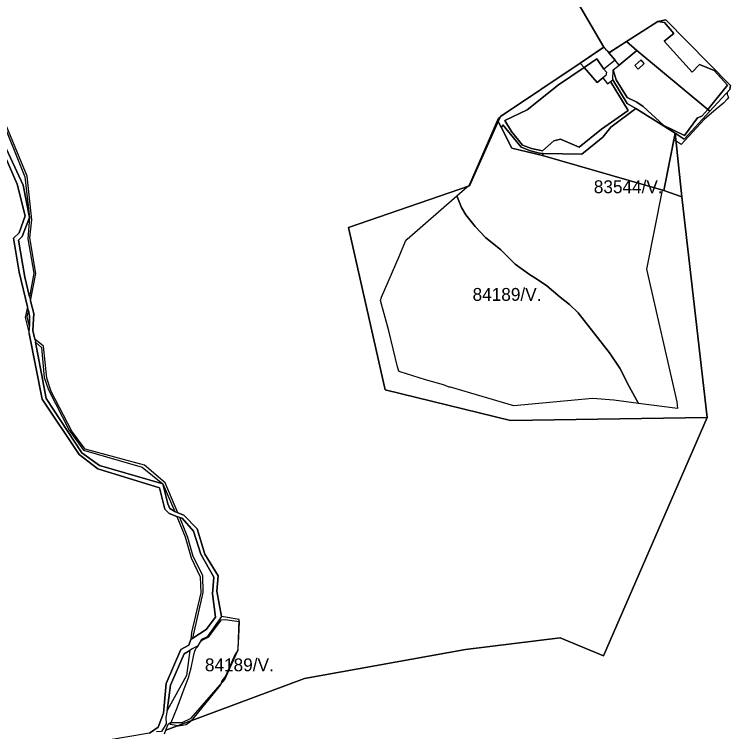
# Model space of a CAD drawing. Extents: x -477304 to -465429, y -1159113 to -1149210.
# Drawn here: x -470157 to -469322, y -1152743 to -1151906 of the extents above; entities that cross this region are included whole.
import ezdxf

# ---------------------------------------------------------------- set-up
doc = ezdxf.new("R2010")
doc.units = 0
for name, color, linetype in [('BPEJ_s', 7, 'Continuous'), ('PUPFL_s', 7, 'Continuous'), ('trav_porost_s', 7, 'Continuous'), ('voda_s', 7, 'Continuous')]:
    doc.layers.add(name, color=color, linetype=linetype)

msp = doc.modelspace()

# ---------------------------------------------------------------- linework, layer by layer
at = {"layer": 'BPEJ_s'}
for points in [[(-469406.57, -1151914.56), (-469397.19, -1151912.59), (-469321.67, -1151989.35), (-469322.78, -1151994.04), (-469325.81, -1151997.36), (-469325.64, -1152000), (-469324.07, -1152003.08), (-469324.92, -1152003.93), (-469324.92, -1152004.99), (-469325.29, -1152005.09), (-469325.77, -1152005.21), (-469330.01, -1152010.08), (-469338.41, -1152016.77), (-469352.71, -1152028.96), (-469379.43, -1152058.23), (-469385.37, -1152054.41), (-469385.6, -1152054.3), (-469388.13, -1152052.99), (-469399.65, -1152111.78), (-469401.71, -1152111.19), (-469419.73, -1152203.51), (-469384.52, -1152358.13), (-469383.51, -1152365.85), (-469429.31, -1152359.99), (-469458.12, -1152356.22), (-469482.93, -1152354.1), (-469574.56, -1152363.01), (-469648.37, -1152340.95), (-469650.07, -1152340.95), (-469656.43, -1152338.41), (-469677.64, -1152332.68), (-469707.33, -1152323.35), (-469708.6, -1152322.29), (-469710.09, -1152317.2), (-469720.48, -1152275.41), (-469730.24, -1152240.21), (-469728.96, -1152235.96), (-469708.25, -1152188.52), (-469700.76, -1152170.64), (-469698.85, -1152168.52), (-469640.94, -1152117.83), (-469629.04, -1152107.48), (-469626.31, -1152105.1), (-469592.37, -1152027.26), (-469589.83, -1152024.93), (-469589.45, -1152024.8), (-469534.06, -1151987.81), (-469511.86, -1151972.98), (-469470.36, -1151944.73), (-469470.16, -1151944.89), (-469469.73, -1151944.6), (-469467.59, -1151947), (-469463.04, -1151950.74), (-469443.31, -1151938.1), (-469406.57, -1151914.56)], [(-469915.61, -1152612.22), (-469911.43, -1152612.02), (-469911.15, -1152612.01), (-469895.11, -1152614.24), (-469894.76, -1152614.29), (-469895.65, -1152632.15), (-469896.31, -1152645.31), (-469896.94, -1152648.49), (-469899.91, -1152653.37), (-469910.94, -1152677.97), (-469914.98, -1152683.53), (-469916.36, -1152687.29), (-469916.67, -1152688.15), (-469950.99, -1152730.03), (-469952.3, -1152731.63), (-469956.75, -1152734.81), (-469961, -1152735.66), (-469966.09, -1152736.3), (-469967.02, -1152735.99), (-469968.63, -1152735.45), (-469975.01, -1152734.57), (-469974.08, -1152732.15), (-469967.43, -1152714.85), (-469959.03, -1152693), (-469953.57, -1152678.82), (-469952.72, -1152675.23), (-469951.07, -1152668.25), (-469948.06, -1152655.16), (-469946.57, -1152648.7), (-469946.35, -1152648.22), (-469945.3, -1152645.94), (-469942.97, -1152643.61), (-469940.42, -1152638.52), (-469938.09, -1152635.98), (-469930.45, -1152632.16), (-469922.82, -1152621.91), (-469915.61, -1152612.22)]]:
    msp.add_lwpolyline(points, dxfattribs=at)
for points in [[(-469429.31, -1152359.99), (-469440.07, -1152340.27), (-469451.12, -1152319.11), (-469463, -1152301.08), (-469499.48, -1152254.21), (-469509.66, -1152244.66), (-469520.69, -1152236.18), (-469535.96, -1152223.03), (-469546.99, -1152215.39), (-469556.32, -1152209.88), (-469572.86, -1152197.79), (-469589.62, -1152181.03), (-469607.43, -1152166.4), (-469619.73, -1152153.67), (-469630.55, -1152140.1), (-469635.43, -1152131.61), (-469640.94, -1152117.83), (-469629.04, -1152107.48), (-469626.31, -1152105.1), (-469592.37, -1152027.26), (-469589.83, -1152024.93), (-469589.45, -1152024.8), (-469534.06, -1151987.81), (-469511.86, -1151972.98), (-469470.36, -1151944.73), (-469470.16, -1151944.89), (-469469.73, -1151944.6), (-469467.59, -1151947), (-469463.04, -1151950.74), (-469443.31, -1151938.1), (-469406.57, -1151914.56), (-469397.19, -1151912.59), (-469321.67, -1151989.35), (-469322.78, -1151994.04), (-469325.81, -1151997.36), (-469325.64, -1152000), (-469324.07, -1152003.08), (-469324.92, -1152003.93), (-469324.92, -1152004.99), (-469325.29, -1152005.09), (-469325.77, -1152005.21), (-469330.01, -1152010.08), (-469338.41, -1152016.77), (-469352.71, -1152028.96), (-469379.43, -1152058.23), (-469385.37, -1152054.41), (-469385.6, -1152054.3), (-469388.13, -1152052.99), (-469399.65, -1152111.78), (-469401.71, -1152111.19), (-469419.73, -1152203.51), (-469384.52, -1152358.13), (-469383.51, -1152365.85)], [(-469429.31, -1152359.99), (-469458.12, -1152356.22), (-469482.93, -1152354.1), (-469574.56, -1152363.01), (-469648.37, -1152340.95), (-469650.07, -1152340.95), (-469656.43, -1152338.41), (-469677.64, -1152332.68), (-469707.33, -1152323.35), (-469708.6, -1152322.29), (-469710.09, -1152317.2), (-469720.48, -1152275.41), (-469730.24, -1152240.21), (-469728.96, -1152235.96), (-469708.25, -1152188.52), (-469700.76, -1152170.64), (-469698.85, -1152168.52), (-469640.94, -1152117.83), (-469635.43, -1152131.61), (-469630.55, -1152140.1), (-469619.73, -1152153.67), (-469607.43, -1152166.4), (-469589.62, -1152181.03), (-469572.86, -1152197.79), (-469556.32, -1152209.88), (-469546.99, -1152215.39), (-469535.96, -1152223.03), (-469520.69, -1152236.18), (-469509.66, -1152244.66), (-469499.48, -1152254.21), (-469463, -1152301.08), (-469451.12, -1152319.11), (-469440.07, -1152340.27)], [(-469961, -1152735.66), (-469966.09, -1152736.3), (-469967.02, -1152735.99), (-469968.63, -1152735.45), (-469975.01, -1152734.57), (-469974.08, -1152732.15), (-469967.43, -1152714.85), (-469959.03, -1152693), (-469953.57, -1152678.82), (-469952.72, -1152675.23), (-469951.07, -1152668.25), (-469948.06, -1152655.16), (-469946.57, -1152648.7), (-469946.35, -1152648.22), (-469945.3, -1152645.94), (-469942.97, -1152643.61), (-469940.42, -1152638.52), (-469938.09, -1152635.98), (-469930.45, -1152632.16), (-469922.82, -1152621.91), (-469915.61, -1152612.22), (-469911.43, -1152612.02), (-469911.15, -1152612.01), (-469895.11, -1152614.24), (-469894.76, -1152614.29), (-469895.65, -1152632.15), (-469896.31, -1152645.31), (-469896.94, -1152648.49), (-469899.91, -1152653.37), (-469910.94, -1152677.97), (-469914.98, -1152683.53), (-469916.36, -1152687.29), (-469916.67, -1152688.15), (-469950.99, -1152730.03), (-469952.3, -1152731.63), (-469956.75, -1152734.81)]]:
    msp.add_lwpolyline(points, close=True, dxfattribs=at)
at = {"layer": 'PUPFL_s'}
for points in [[(-469511.35, -1151873.13), (-469469.73, -1151944.6), (-469497.07, -1151963.1), (-469590.22, -1152025.32), (-469592.98, -1152031.25), (-469626.18, -1152106.5), (-469767.39, -1152154.8), (-469724.82, -1152344.25), (-469578.39, -1152380.02), (-469349.1, -1152376.51), (-469470.15, -1152654.44), (-469520.41, -1152633.48), (-469630.79, -1152647.13), (-469818.89, -1152680.97), (-469980.39, -1152740.95), (-469977.68, -1152733.89), (-469974.92, -1152732.16), (-469961.26, -1152732.04), (-469950.95, -1152727.11), (-469911.6, -1152681.82), (-469896.1, -1152647.23), (-469895.05, -1152612.08), (-469915.74, -1152608.51), (-469920.84, -1152578.79), (-469919.39, -1152561.13), (-469934.82, -1152535.7), (-469943.96, -1152506.29), (-469959.3, -1152490.35), (-469966.32, -1152487.55), (-469981.21, -1152452.46), (-470005.54, -1152432.06), (-470074.59, -1152413.22), (-470090.17, -1152392.28), (-470114.06, -1152346.22), (-470119.36, -1152330.39), (-470123, -1152293.09), (-470133.32, -1152285.21), (-470135.69, -1152275.12), (-470134.61, -1152255.24), (-470138.3, -1152240.48), (-470132.24, -1152208.51), (-470139.22, -1152166.99), (-470136.79, -1152146.11), (-470142.18, -1152095.18), (-470172.83, -1152020.94)], [(-469982.23, -1152745.49), (-469980.39, -1152740.95), (-469818.89, -1152680.97), (-469630.79, -1152647.13), (-469520.41, -1152633.48), (-469470.15, -1152654.44), (-469349.1, -1152376.51), (-469378.7, -1152119.03), (-469386.58, -1152045.08), (-469375.72, -1152051.99), (-469345.92, -1152019.37), (-469322.78, -1151994.04), (-469321.67, -1151989.35), (-469397.19, -1151912.59), (-469406.57, -1151914.56), (-469443.31, -1151938.1), (-469463.82, -1151951.24), (-469469.73, -1151944.6), (-469511.35, -1151873.13)], [(-470187.43, -1152028.15), (-470154.04, -1152104.41), (-470144.56, -1152141.26), (-470151.63, -1152161.22), (-470158.14, -1152167.23), (-470151.38, -1152206.94), (-470141.93, -1152247.31), (-470144.46, -1152259.83), (-470139.87, -1152278.69), (-470124.78, -1152355.17), (-470081.4, -1152419.42), (-470059.88, -1152436.4), (-469987.92, -1152458.44), (-469981.51, -1152483.52), (-469976.52, -1152488.45), (-469967.46, -1152491.83), (-469957.98, -1152515.43)], [(-469957.98, -1152515.43), (-469950.92, -1152540.08), (-469940.47, -1152562.2), (-469939.74, -1152580.73), (-469950.42, -1152627.31), (-469951.36, -1152635.35), (-469953.82, -1152641.86), (-469963.01, -1152647), (-469979.9, -1152686.71), (-469983.3, -1152721.39), (-469989.35, -1152737.71), (-469999.62, -1152744.59), (-470121.23, -1152765.28), (-470121.99, -1152770.53), (-470128.8, -1152817.24), (-470129.51, -1152822.09), (-470131.85, -1152838.19), (-470133.97, -1152852.7), (-470141.49, -1152904.26), (-470159.83, -1153027.2)]]:
    msp.add_lwpolyline(points, dxfattribs=at)
for points in [[(-470144.86, -1152095.77), (-470139.57, -1152143.13), (-470147, -1152105.67), (-470181.81, -1152030.97), (-470184.84, -1152010.29), (-470207.02, -1152002.08), (-470238.99, -1151972.47), (-470248.32, -1151934.28), (-470248.28, -1151906.19), (-470241.31, -1151894.17), (-470235.04, -1151936.06), (-470178.07, -1152007.54), (-470175.96, -1152019.3)], [(-469724.82, -1152344.25), (-469767.39, -1152154.8), (-469626.18, -1152106.5), (-469592.98, -1152031.25), (-469589.03, -1152038.84), (-469576.76, -1152062.37), (-469541.08, -1152070.95), (-469399.65, -1152111.78), (-469378.7, -1152119.03), (-469349.1, -1152376.51), (-469578.39, -1152380.02)], [(-469541.08, -1152070.95), (-469576.76, -1152062.37), (-469589.03, -1152038.84), (-469587.57, -1152035.27), (-469566.2, -1152061.05), (-469555.3, -1152065.57), (-469544.45, -1152068.18), (-469540.37, -1152068.49)], [(-469399.65, -1152111.78), (-469386.58, -1152045.08), (-469378.7, -1152119.03)], [(-470134.36, -1152208.14), (-470139.51, -1152235.64), (-470144.84, -1152212.66), (-470152.18, -1152169.58), (-470147.93, -1152165.4), (-470139.57, -1152143.13), (-470141.56, -1152168.21)], [(-470139.33, -1152257.73), (-470139.65, -1152270.26), (-470142.29, -1152258.89), (-470140.8, -1152251.84)], [(-470119.92, -1152354.15), (-470132.62, -1152288.79), (-470125.31, -1152294.71), (-470122.47, -1152329.84), (-470117.46, -1152344.19), (-470093.27, -1152391.3), (-470076.39, -1152414.63), (-470008.01, -1152434.28), (-469984.05, -1152453.77), (-470057.67, -1152432.32), (-470078.44, -1152417.48)], [(-469978.31, -1152477.06), (-469984.05, -1152453.77), (-469969.85, -1152486.14), (-469975.72, -1152482.46)], [(-469924.6, -1152562.69), (-469925.98, -1152582.09), (-469922.4, -1152609.41), (-469933.39, -1152623.6), (-469948.84, -1152633.92), (-469936.99, -1152580.58), (-469937.39, -1152560.78), (-469948.53, -1152538.56), (-469954.78, -1152516.35), (-469964.16, -1152492.88), (-469961.58, -1152493.91), (-469948.34, -1152508.97), (-469939.62, -1152535.86)], [(-469956.49, -1152677.3), (-469979.05, -1152718.29), (-469974.96, -1152688.43), (-469959.08, -1152651.87), (-469952.52, -1152648.07)]]:
    msp.add_lwpolyline(points, close=True, dxfattribs=at)
at = {"layer": 'trav_porost_s'}
for points in [[(-469325.2, -1151988.97), (-469348.45, -1152017.15), (-469431.06, -1151948.31), (-469443.31, -1151938.1), (-469406.57, -1151914.56), (-469398.82, -1151915.66), (-469387.79, -1151928.59), (-469399.16, -1151937.6), (-469366.7, -1151973.82), (-469357.88, -1151964.7), (-469340.9, -1151971.86)], [(-469399.16, -1151937.6), (-469387.79, -1151928.59), (-469398.82, -1151915.66), (-469406.57, -1151914.56), (-469397.19, -1151912.59), (-469321.67, -1151989.35), (-469322.78, -1151994.04), (-469345.92, -1152019.37), (-469348.45, -1152017.15), (-469325.2, -1151988.97), (-469340.9, -1151971.86), (-469357.88, -1151964.7), (-469366.7, -1151973.82)], [(-469456.35, -1151959.63), (-469463.82, -1151951.24), (-469443.31, -1151938.1), (-469431.06, -1151948.31), (-469451.7, -1151965.53)], [(-469492.66, -1151968.28), (-469497.07, -1151963.1), (-469469.73, -1151944.6), (-469463.82, -1151951.24), (-469456.35, -1151959.63), (-469469.66, -1151970.12), (-469477.79, -1151958.41)], [(-469431.06, -1151948.31), (-469348.45, -1152017.15), (-469355.45, -1152025.26), (-469360.21, -1152026.95), (-469375.54, -1152047.5), (-469399.43, -1152035.89), (-469423.7, -1152013.77), (-469431.01, -1152008.66), (-469442.31, -1152003.26), (-469455.34, -1151982.78), (-469458.75, -1151971.07), (-469451.7, -1151965.53)], [(-469461.88, -1151984.49), (-469459.28, -1151982.56), (-469442.31, -1152010.32), (-469432.3, -1152015.98), (-469461.44, -1152037.73), (-469470.9, -1152049.59), (-469495.22, -1152069.19), (-469540.37, -1152068.49), (-469544.45, -1152068.18), (-469555.3, -1152065.57), (-469566.2, -1152061.05), (-469587.57, -1152035.27), (-469589.03, -1152038.84), (-469592.98, -1152031.25), (-469590.22, -1152025.32), (-469497.07, -1151963.1), (-469492.66, -1151968.28), (-469522.5, -1151988.45), (-469559.13, -1152017.54), (-469584.93, -1152030.08), (-469577.22, -1152042.86), (-469564.36, -1152058.93), (-469554.07, -1152062.65), (-469541.32, -1152065.51), (-469527.96, -1152053.86), (-469520.04, -1152051.9), (-469498.54, -1152061.08), (-469472.13, -1152040.13), (-469441.17, -1152018.47)], [(-469470.8, -1151980.54), (-469477.49, -1151985.76), (-469492.66, -1151968.28), (-469477.79, -1151958.41), (-469469.66, -1151970.12), (-469466.67, -1151973.92), (-469467.17, -1151977.71)], [(-469422.36, -1151963.51), (-469425.98, -1151959.46), (-469433.32, -1151966.03), (-469429.7, -1151970.08)], [(-469520.04, -1152051.9), (-469527.96, -1152053.86), (-469541.32, -1152065.51), (-469554.07, -1152062.65), (-469564.36, -1152058.93), (-469577.22, -1152042.86), (-469584.93, -1152030.08), (-469559.13, -1152017.54), (-469522.5, -1151988.45), (-469492.66, -1151968.28), (-469477.49, -1151985.76), (-469470.8, -1151980.54), (-469465.51, -1151987.32), (-469461.88, -1151984.49), (-469441.17, -1152018.47), (-469472.13, -1152040.13), (-469498.54, -1152061.08)], [(-469455.34, -1151982.78), (-469442.31, -1152003.26), (-469431.01, -1152008.66), (-469423.7, -1152013.77), (-469399.43, -1152035.89), (-469375.54, -1152047.5), (-469360.21, -1152026.95), (-469355.45, -1152025.26), (-469348.45, -1152017.15), (-469345.92, -1152019.37), (-469375.72, -1152051.99), (-469386.58, -1152045.08), (-469432.3, -1152015.98), (-469442.31, -1152010.32), (-469459.28, -1151982.56), (-469458.75, -1151971.07)], [(-469495.22, -1152069.19), (-469470.9, -1152049.59), (-469461.44, -1152037.73), (-469432.3, -1152015.98), (-469386.58, -1152045.08), (-469399.65, -1152111.78), (-469541.08, -1152070.95), (-469540.37, -1152068.49)]]:
    msp.add_lwpolyline(points, close=True, dxfattribs=at)
at = {"layer": 'voda_s'}
for points in [[(-470059.88, -1152436.4), (-470081.4, -1152419.42), (-470124.78, -1152355.17), (-470139.87, -1152278.69), (-470139.65, -1152270.26), (-470139.33, -1152257.73), (-470140.8, -1152251.84), (-470141.93, -1152247.31), (-470151.38, -1152206.94), (-470158.14, -1152167.23), (-470151.63, -1152161.22), (-470144.56, -1152141.26), (-470154.04, -1152104.41), (-470187.43, -1152028.15)], [(-470181.81, -1152030.97), (-470147, -1152105.67), (-470139.57, -1152143.13), (-470147.93, -1152165.4), (-470152.18, -1152169.58), (-470144.84, -1152212.66), (-470139.51, -1152235.64), (-470138.3, -1152240.48), (-470134.61, -1152255.24), (-470135.69, -1152275.12), (-470133.32, -1152285.21), (-470132.62, -1152288.79), (-470119.92, -1152354.15), (-470078.44, -1152417.48), (-470057.67, -1152432.32), (-469984.05, -1152453.77), (-469978.31, -1152477.06), (-469975.72, -1152482.46), (-469969.85, -1152486.14), (-469966.32, -1152487.55), (-469959.3, -1152490.35), (-469943.96, -1152506.29), (-469934.82, -1152535.7), (-469919.39, -1152561.13), (-469920.84, -1152578.79), (-469915.74, -1152608.51), (-469932.23, -1152632.05), (-469938.98, -1152635.49), (-469943.29, -1152642.73), (-469945.76, -1152644.16), (-469949.58, -1152646.37), (-469952.52, -1152648.07), (-469959.08, -1152651.87), (-469974.96, -1152688.43), (-469979.05, -1152718.29), (-469980.51, -1152726.43), (-469980.16, -1152733.68), (-469985.48, -1152742.62), (-469991.28, -1152742.81)], [(-469922.4, -1152609.41), (-469925.98, -1152582.09), (-469924.6, -1152562.69), (-469939.62, -1152535.86), (-469948.34, -1152508.97), (-469961.58, -1152493.91), (-469964.16, -1152492.88), (-469967.46, -1152491.83), (-469976.52, -1152488.45), (-469981.51, -1152483.52), (-469987.92, -1152458.44), (-470059.88, -1152436.4)], [(-469999.62, -1152744.59), (-469989.35, -1152737.71), (-469983.3, -1152721.39), (-469979.9, -1152686.71), (-469963.01, -1152647), (-469953.82, -1152641.86), (-469951.36, -1152635.35), (-469948.84, -1152633.92), (-469933.39, -1152623.6), (-469922.4, -1152609.41)]]:
    msp.add_lwpolyline(points, dxfattribs=at)

# ---------------------------------------------------------------- texts
at = {"layer": 'BPEJ_s'}
for s, p in [('83544/V.', (-469481.3, -1152114.87)), ('84189/V.', (-469622.68, -1152240.42)), ('84189/V.', (-469934.89, -1152672.38))]:
    msp.add_text(s, height=15, dxfattribs=at).set_placement(p)

doc.saveas('drawing.dxf')
